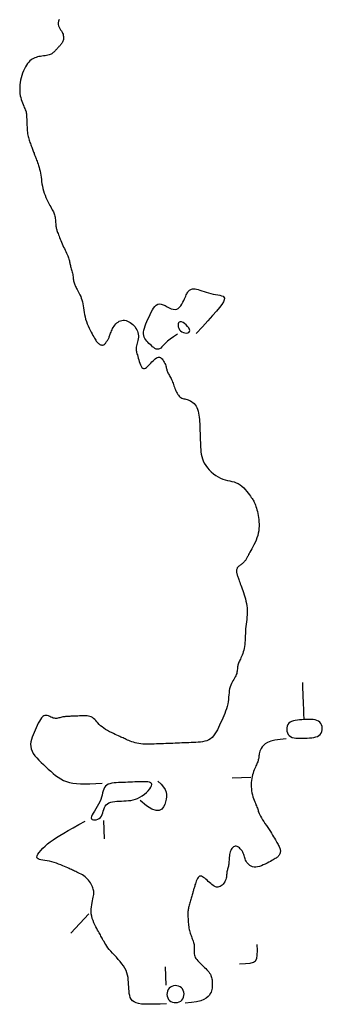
# Model space of a CAD drawing. Header units: millimetres. Extents: x 32690613 to 32693367, y 5343692 to 5344708.
# Tile 910 of 1009: x 32693138 to 32693155, y 5344420 to 5344473. Entities that reach past the tile are written whole.
import ezdxf

# ---------------------------------------------------------------- set-up
doc = ezdxf.new("R2010")
doc.units = ezdxf.units.MM
doc.header["$LTSCALE"] = 20
doc.layers.add('02-DGM_HL_491.50', color=72, linetype='Continuous')

msp = doc.modelspace()

# ---------------------------------------------------------------- linework, layer by layer
at = {"layer": '02-DGM_HL_491.50', "elevation": 491.5, "flags": 128}
for points in [[(32693140.431, 5344473.414), (32693140.393, 5344473.315), (32693140.376, 5344473.225), (32693140.379, 5344473.142), (32693140.397, 5344473.065), (32693140.426, 5344472.994), (32693140.463, 5344472.926), (32693140.504, 5344472.862), (32693140.545, 5344472.8), (32693140.582, 5344472.739), (32693140.612, 5344472.678), (32693140.634, 5344472.617), (32693140.65, 5344472.556), (32693140.659, 5344472.497), (32693140.662, 5344472.44), (32693140.66, 5344472.384), (32693140.653, 5344472.332), (32693140.641, 5344472.283), (32693140.626, 5344472.237), (32693140.606, 5344472.195), (32693140.584, 5344472.155), (32693140.559, 5344472.118), (32693140.532, 5344472.083), (32693140.504, 5344472.049), (32693140.475, 5344472.016), (32693140.445, 5344471.983), (32693140.415, 5344471.951), (32693140.385, 5344471.918), (32693140.355, 5344471.886), (32693140.325, 5344471.853), (32693140.295, 5344471.821), (32693140.265, 5344471.788), (32693140.235, 5344471.756), (32693140.205, 5344471.724), (32693140.174, 5344471.691), (32693140.143, 5344471.659), (32693140.11, 5344471.628), (32693140.074, 5344471.599), (32693140.034, 5344471.571), (32693139.989, 5344471.545), (32693139.938, 5344471.522), (32693139.88, 5344471.502), (32693139.814, 5344471.486), (32693139.742, 5344471.472), (32693139.665, 5344471.46), (32693139.585, 5344471.449), (32693139.502, 5344471.438), (32693139.419, 5344471.426), (32693139.338, 5344471.412), (32693139.258, 5344471.395), (32693139.183, 5344471.374), (32693139.111, 5344471.348), (32693139.042, 5344471.317), (32693138.976, 5344471.279), (32693138.912, 5344471.234), (32693138.85, 5344471.179), (32693138.79, 5344471.115), (32693138.73, 5344471.04), (32693138.671, 5344470.954), (32693138.613, 5344470.858), (32693138.558, 5344470.753), (32693138.506, 5344470.641), (32693138.458, 5344470.523), (32693138.415, 5344470.401), (32693138.378, 5344470.276), (32693138.348, 5344470.15), (32693138.325, 5344470.024), (32693138.31, 5344469.899), (32693138.302, 5344469.776), (32693138.301, 5344469.655), (32693138.307, 5344469.536), (32693138.318, 5344469.422), (32693138.335, 5344469.311), (32693138.357, 5344469.205), (32693138.384, 5344469.104), (32693138.415, 5344469.009), (32693138.448, 5344468.919), (32693138.483, 5344468.835), (32693138.517, 5344468.755), (32693138.55, 5344468.681), (32693138.579, 5344468.612), (32693138.605, 5344468.548), (32693138.626, 5344468.488), (32693138.642, 5344468.433), (32693138.654, 5344468.382), (32693138.662, 5344468.334), (32693138.668, 5344468.289), (32693138.672, 5344468.245), (32693138.674, 5344468.203), (32693138.676, 5344468.161), (32693138.677, 5344468.119), (32693138.679, 5344468.077), (32693138.681, 5344468.033), (32693138.683, 5344467.988), (32693138.685, 5344467.939), (32693138.687, 5344467.888), (32693138.689, 5344467.832), (32693138.691, 5344467.773), (32693138.694, 5344467.708), (32693138.697, 5344467.639), (32693138.701, 5344467.566), (32693138.705, 5344467.492), (32693138.712, 5344467.416), (32693138.72, 5344467.34), (32693138.73, 5344467.264), (32693138.742, 5344467.191), (32693138.756, 5344467.12), (32693138.773, 5344467.051), (32693138.791, 5344466.984), (32693138.811, 5344466.919), (32693138.833, 5344466.855), (32693138.855, 5344466.792), (32693138.878, 5344466.73), (32693138.901, 5344466.669), (32693138.924, 5344466.607), (32693138.947, 5344466.546), (32693138.97, 5344466.486), (32693138.992, 5344466.427), (32693139.013, 5344466.371), (32693139.034, 5344466.316), (32693139.053, 5344466.265), (32693139.072, 5344466.217), (32693139.088, 5344466.172), (32693139.104, 5344466.13), (32693139.12, 5344466.089), (32693139.135, 5344466.047), (32693139.152, 5344466.004), (32693139.17, 5344465.957), (32693139.189, 5344465.905), (32693139.211, 5344465.847), (32693139.236, 5344465.781), (32693139.262, 5344465.709), (32693139.29, 5344465.629), (32693139.318, 5344465.544), (32693139.346, 5344465.452), (32693139.373, 5344465.355), (32693139.398, 5344465.253), (32693139.419, 5344465.146), (32693139.437, 5344465.036), (32693139.453, 5344464.921), (32693139.468, 5344464.804), (32693139.484, 5344464.685), (32693139.502, 5344464.563), (32693139.523, 5344464.441), (32693139.549, 5344464.317), (32693139.581, 5344464.193), (32693139.621, 5344464.07), (32693139.667, 5344463.948), (32693139.717, 5344463.829), (32693139.77, 5344463.714), (32693139.825, 5344463.605), (32693139.878, 5344463.501), (32693139.93, 5344463.406), (32693139.977, 5344463.319), (32693140.019, 5344463.242), (32693140.056, 5344463.174), (32693140.088, 5344463.112), (32693140.116, 5344463.054), (32693140.14, 5344462.998), (32693140.16, 5344462.943), (32693140.177, 5344462.887), (32693140.191, 5344462.827), (32693140.203, 5344462.763), (32693140.212, 5344462.695), (32693140.221, 5344462.624), (32693140.228, 5344462.552), (32693140.234, 5344462.482), (32693140.24, 5344462.413), (32693140.247, 5344462.348), (32693140.254, 5344462.288), (32693140.262, 5344462.234), (32693140.271, 5344462.184), (32693140.282, 5344462.138), (32693140.294, 5344462.093), (32693140.309, 5344462.047), (32693140.325, 5344461.999), (32693140.345, 5344461.947), (32693140.366, 5344461.889), (32693140.391, 5344461.824), (32693140.419, 5344461.752), (32693140.448, 5344461.675), (32693140.481, 5344461.593), (32693140.515, 5344461.508), (32693140.551, 5344461.421), (32693140.589, 5344461.333), (32693140.628, 5344461.246), (32693140.668, 5344461.16), (32693140.709, 5344461.075), (32693140.749, 5344460.993), (32693140.789, 5344460.913), (32693140.826, 5344460.837), (32693140.86, 5344460.764), (32693140.89, 5344460.696), (32693140.916, 5344460.632), (32693140.937, 5344460.572), (32693140.953, 5344460.517), (32693140.966, 5344460.465), (32693140.977, 5344460.415), (32693140.986, 5344460.366), (32693140.995, 5344460.318), (32693141.004, 5344460.269), (32693141.016, 5344460.219), (32693141.029, 5344460.166), (32693141.045, 5344460.111), (32693141.062, 5344460.054), (32693141.08, 5344459.995), (32693141.098, 5344459.935), (32693141.115, 5344459.875), (32693141.131, 5344459.813), (32693141.145, 5344459.751), (32693141.157, 5344459.689), (32693141.166, 5344459.627), (32693141.175, 5344459.566), (32693141.182, 5344459.506), (32693141.19, 5344459.447), (32693141.198, 5344459.39), (32693141.208, 5344459.334), (32693141.219, 5344459.281), (32693141.233, 5344459.231), (32693141.249, 5344459.182), (32693141.268, 5344459.134), (32693141.289, 5344459.086), (32693141.313, 5344459.037), (32693141.34, 5344458.985), (32693141.369, 5344458.93), (32693141.402, 5344458.872), (32693141.437, 5344458.808), (32693141.473, 5344458.739), (32693141.511, 5344458.665), (32693141.548, 5344458.585), (32693141.585, 5344458.501), (32693141.619, 5344458.411), (32693141.65, 5344458.316), (32693141.678, 5344458.215), (32693141.7, 5344458.109), (32693141.719, 5344457.999), (32693141.737, 5344457.884), (32693141.754, 5344457.766), (32693141.773, 5344457.646), (32693141.794, 5344457.524), (32693141.821, 5344457.401), (32693141.853, 5344457.277), (32693141.893, 5344457.154), (32693141.939, 5344457.032), (32693141.989, 5344456.913), (32693142.042, 5344456.798), (32693142.096, 5344456.688), (32693142.15, 5344456.585), (32693142.201, 5344456.489), (32693142.249, 5344456.403), (32693142.291, 5344456.326), (32693142.329, 5344456.259), (32693142.363, 5344456.2), (32693142.394, 5344456.148), (32693142.424, 5344456.103), (32693142.454, 5344456.063), (32693142.483, 5344456.028), (32693142.515, 5344455.996), (32693142.548, 5344455.968), (32693142.584, 5344455.942), (32693142.621, 5344455.921), (32693142.658, 5344455.904), (32693142.696, 5344455.892), (32693142.733, 5344455.885), (32693142.768, 5344455.885), (32693142.803, 5344455.891), (32693142.834, 5344455.904), (32693142.864, 5344455.923), (32693142.892, 5344455.947), (32693142.917, 5344455.975), (32693142.941, 5344456.006), (32693142.964, 5344456.038), (32693142.985, 5344456.072), (32693143.005, 5344456.104), (32693143.025, 5344456.136), (32693143.043, 5344456.166), (32693143.061, 5344456.197), (32693143.078, 5344456.228), (32693143.095, 5344456.261), (32693143.111, 5344456.296), (32693143.128, 5344456.334), (32693143.145, 5344456.377), (32693143.162, 5344456.423), (32693143.18, 5344456.474), (32693143.2, 5344456.529), (32693143.222, 5344456.586), (32693143.247, 5344456.646), (32693143.275, 5344456.708), (32693143.307, 5344456.771), (32693143.344, 5344456.835), (32693143.386, 5344456.899), (32693143.432, 5344456.961), (32693143.484, 5344457.02), (32693143.539, 5344457.075), (32693143.599, 5344457.124), (32693143.663, 5344457.164), (32693143.731, 5344457.195), (32693143.802, 5344457.214), (32693143.875, 5344457.221), (32693143.951, 5344457.216), (32693144.028, 5344457.2), (32693144.105, 5344457.174), (32693144.182, 5344457.138), (32693144.256, 5344457.095), (32693144.327, 5344457.044), (32693144.394, 5344456.987), (32693144.457, 5344456.924), (32693144.513, 5344456.857), (32693144.563, 5344456.785), (32693144.607, 5344456.71), (32693144.642, 5344456.632), (32693144.669, 5344456.552), (32693144.687, 5344456.47), (32693144.696, 5344456.387), (32693144.694, 5344456.304), (32693144.684, 5344456.221), (32693144.668, 5344456.139), (32693144.649, 5344456.059), (32693144.627, 5344455.981), (32693144.607, 5344455.907), (32693144.588, 5344455.836), (32693144.575, 5344455.771), (32693144.569, 5344455.71), (32693144.568, 5344455.653), (32693144.574, 5344455.598), (32693144.584, 5344455.542), (32693144.599, 5344455.483), (32693144.617, 5344455.421), (32693144.638, 5344455.351), (32693144.661, 5344455.274), (32693144.686, 5344455.187), (32693144.713, 5344455.094), (32693144.741, 5344454.999), (32693144.772, 5344454.906), (32693144.806, 5344454.82), (32693144.842, 5344454.745), (32693144.882, 5344454.685), (32693144.925, 5344454.645), (32693144.972, 5344454.627), (32693145.022, 5344454.629), (32693145.075, 5344454.649), (32693145.13, 5344454.684), (32693145.187, 5344454.731), (32693145.245, 5344454.786), (32693145.305, 5344454.848), (32693145.365, 5344454.912), (32693145.425, 5344454.977), (32693145.485, 5344455.039), (32693145.544, 5344455.097), (32693145.602, 5344455.147), (32693145.66, 5344455.189), (32693145.716, 5344455.219), (32693145.771, 5344455.236), (32693145.825, 5344455.236), (32693145.876, 5344455.219), (32693145.925, 5344455.186), (32693145.972, 5344455.141), (32693146.015, 5344455.087), (32693146.054, 5344455.026), (32693146.09, 5344454.961), (32693146.121, 5344454.895), (32693146.146, 5344454.831), (32693146.167, 5344454.772), (32693146.184, 5344454.717), (32693146.197, 5344454.666), (32693146.209, 5344454.617), (32693146.22, 5344454.571), (32693146.232, 5344454.525), (32693146.245, 5344454.481), (32693146.262, 5344454.436), (32693146.282, 5344454.39), (32693146.306, 5344454.343), (32693146.333, 5344454.295), (32693146.361, 5344454.245), (32693146.391, 5344454.193), (32693146.422, 5344454.139), (32693146.452, 5344454.082), (32693146.481, 5344454.022), (32693146.509, 5344453.959), (32693146.535, 5344453.893), (32693146.561, 5344453.826), (32693146.586, 5344453.757), (32693146.61, 5344453.687), (32693146.636, 5344453.617), (32693146.662, 5344453.548), (32693146.688, 5344453.479), (32693146.717, 5344453.413), (32693146.747, 5344453.348), (32693146.779, 5344453.287), (32693146.814, 5344453.23), (32693146.851, 5344453.178), (32693146.891, 5344453.131), (32693146.934, 5344453.09), (32693146.98, 5344453.057), (32693147.03, 5344453.031), (32693147.083, 5344453.012), (32693147.139, 5344452.996), (32693147.197, 5344452.982), (32693147.257, 5344452.969), (32693147.319, 5344452.953), (32693147.381, 5344452.934), (32693147.445, 5344452.908), (32693147.508, 5344452.876), (32693147.571, 5344452.835), (32693147.633, 5344452.787), (32693147.691, 5344452.73), (32693147.747, 5344452.666), (32693147.797, 5344452.594), (32693147.842, 5344452.514), (32693147.881, 5344452.425), (32693147.912, 5344452.329), (32693147.937, 5344452.225), (32693147.956, 5344452.116), (32693147.97, 5344452.001), (32693147.981, 5344451.883), (32693147.989, 5344451.761), (32693147.995, 5344451.637), (32693148, 5344451.512), (32693148.005, 5344451.388), (32693148.009, 5344451.263), (32693148.014, 5344451.138), (32693148.019, 5344451.013), (32693148.024, 5344450.888), (32693148.029, 5344450.763), (32693148.034, 5344450.638), (32693148.039, 5344450.513), (32693148.044, 5344450.388), (32693148.051, 5344450.263), (32693148.062, 5344450.139), (32693148.079, 5344450.014), (32693148.104, 5344449.89), (32693148.138, 5344449.767), (32693148.184, 5344449.643), (32693148.244, 5344449.52), (32693148.319, 5344449.399), (32693148.407, 5344449.279), (32693148.507, 5344449.164), (32693148.617, 5344449.055), (32693148.734, 5344448.955), (32693148.856, 5344448.864), (32693148.982, 5344448.785), (32693149.109, 5344448.72), (32693149.236, 5344448.67), (32693149.362, 5344448.631), (32693149.487, 5344448.6), (32693149.609, 5344448.573), (32693149.728, 5344448.546), (32693149.845, 5344448.514), (32693149.957, 5344448.475), (32693150.066, 5344448.424), (32693150.17, 5344448.358), (32693150.269, 5344448.28), (32693150.363, 5344448.193), (32693150.45, 5344448.101), (32693150.53, 5344448.007), (32693150.604, 5344447.915), (32693150.669, 5344447.828), (32693150.726, 5344447.749), (32693150.775, 5344447.682), (32693150.816, 5344447.624), (32693150.851, 5344447.573), (32693150.881, 5344447.526), (32693150.907, 5344447.48), (32693150.931, 5344447.434), (32693150.954, 5344447.383), (32693150.976, 5344447.325), (32693151, 5344447.259), (32693151.025, 5344447.185), (32693151.05, 5344447.102), (32693151.075, 5344447.012), (32693151.099, 5344446.917), (32693151.122, 5344446.815), (32693151.142, 5344446.709), (32693151.161, 5344446.599), (32693151.176, 5344446.485), (32693151.187, 5344446.369), (32693151.194, 5344446.25), (32693151.194, 5344446.129), (32693151.188, 5344446.006), (32693151.174, 5344445.882), (32693151.152, 5344445.756), (32693151.121, 5344445.63), (32693151.079, 5344445.503), (32693151.029, 5344445.378), (32693150.974, 5344445.255), (32693150.916, 5344445.137), (32693150.856, 5344445.025), (32693150.798, 5344444.919), (32693150.744, 5344444.823), (32693150.697, 5344444.738), (32693150.657, 5344444.663), (32693150.625, 5344444.6), (32693150.598, 5344444.545), (32693150.576, 5344444.498), (32693150.557, 5344444.457), (32693150.539, 5344444.421), (32693150.522, 5344444.387), (32693150.503, 5344444.355), (32693150.482, 5344444.323), (32693150.459, 5344444.291), (32693150.433, 5344444.259), (32693150.406, 5344444.228), (32693150.376, 5344444.197), (32693150.344, 5344444.167), (32693150.311, 5344444.138), (32693150.276, 5344444.11), (32693150.241, 5344444.083), (32693150.204, 5344444.057), (32693150.168, 5344444.031), (32693150.133, 5344444.005), (32693150.1, 5344443.978), (32693150.07, 5344443.951), (32693150.043, 5344443.922), (32693150.021, 5344443.891), (32693150.004, 5344443.858), (32693149.992, 5344443.823), (32693149.984, 5344443.786), (32693149.98, 5344443.749), (32693149.979, 5344443.711), (32693149.981, 5344443.673), (32693149.985, 5344443.635), (32693149.991, 5344443.598), (32693149.998, 5344443.562), (32693150.007, 5344443.527), (32693150.017, 5344443.49), (32693150.029, 5344443.452), (32693150.044, 5344443.41), (32693150.06, 5344443.364), (32693150.08, 5344443.313), (32693150.101, 5344443.255), (32693150.126, 5344443.189), (32693150.153, 5344443.117), (32693150.183, 5344443.037), (32693150.214, 5344442.952), (32693150.247, 5344442.86), (32693150.281, 5344442.763), (32693150.316, 5344442.662), (32693150.351, 5344442.556), (32693150.387, 5344442.446), (32693150.421, 5344442.332), (32693150.454, 5344442.216), (32693150.484, 5344442.097), (32693150.51, 5344441.976), (32693150.531, 5344441.853), (32693150.546, 5344441.729), (32693150.555, 5344441.605), (32693150.556, 5344441.48), (32693150.551, 5344441.354), (32693150.541, 5344441.229), (32693150.528, 5344441.103), (32693150.512, 5344440.977), (32693150.497, 5344440.852), (32693150.482, 5344440.726), (32693150.469, 5344440.601), (32693150.46, 5344440.475), (32693150.454, 5344440.351), (32693150.449, 5344440.227), (32693150.445, 5344440.106), (32693150.44, 5344439.987), (32693150.433, 5344439.872), (32693150.423, 5344439.76), (32693150.409, 5344439.653), (32693150.39, 5344439.551), (32693150.366, 5344439.453), (32693150.339, 5344439.361), (32693150.309, 5344439.274), (32693150.278, 5344439.192), (32693150.246, 5344439.115), (32693150.215, 5344439.043), (32693150.185, 5344438.977), (32693150.158, 5344438.916), (32693150.132, 5344438.859), (32693150.11, 5344438.806), (32693150.09, 5344438.754), (32693150.072, 5344438.705), (32693150.057, 5344438.655), (32693150.045, 5344438.606), (32693150.035, 5344438.554), (32693150.028, 5344438.501), (32693150.022, 5344438.445), (32693150.016, 5344438.387), (32693150.009, 5344438.327), (32693149.999, 5344438.266), (32693149.986, 5344438.204), (32693149.967, 5344438.142), (32693149.942, 5344438.078), (32693149.91, 5344438.014), (32693149.872, 5344437.949), (32693149.83, 5344437.882), (32693149.786, 5344437.811), (32693149.742, 5344437.737), (32693149.701, 5344437.658), (32693149.663, 5344437.573), (32693149.632, 5344437.482), (32693149.608, 5344437.384), (32693149.59, 5344437.279), (32693149.577, 5344437.168), (32693149.565, 5344437.052), (32693149.554, 5344436.933), (32693149.541, 5344436.81), (32693149.524, 5344436.685), (32693149.501, 5344436.56), (32693149.471, 5344436.433), (32693149.434, 5344436.307), (32693149.391, 5344436.18), (32693149.344, 5344436.053), (32693149.292, 5344435.926), (32693149.238, 5344435.799), (32693149.181, 5344435.671), (32693149.124, 5344435.544), (32693149.066, 5344435.417), (32693149.007, 5344435.292), (32693148.946, 5344435.171), (32693148.882, 5344435.055), (32693148.814, 5344434.947), (32693148.741, 5344434.849), (32693148.661, 5344434.762), (32693148.574, 5344434.689), (32693148.478, 5344434.63), (32693148.376, 5344434.585), (32693148.267, 5344434.551), (32693148.152, 5344434.526), (32693148.034, 5344434.51), (32693147.913, 5344434.499), (32693147.789, 5344434.492), (32693147.664, 5344434.486), (32693147.539, 5344434.481), (32693147.414, 5344434.477), (32693147.289, 5344434.472), (32693147.164, 5344434.467), (32693147.04, 5344434.462), (32693146.915, 5344434.457), (32693146.79, 5344434.452), (32693146.665, 5344434.447), (32693146.54, 5344434.442), (32693146.415, 5344434.438), (32693146.29, 5344434.433), (32693146.165, 5344434.428), (32693146.04, 5344434.423), (32693145.915, 5344434.418), (32693145.791, 5344434.413), (32693145.666, 5344434.408), (32693145.541, 5344434.403), (32693145.417, 5344434.399), (32693145.294, 5344434.397), (32693145.173, 5344434.396), (32693145.054, 5344434.398), (32693144.939, 5344434.403), (32693144.827, 5344434.413), (32693144.72, 5344434.427), (32693144.617, 5344434.446), (32693144.52, 5344434.47), (32693144.428, 5344434.497), (32693144.341, 5344434.527), (32693144.259, 5344434.558), (32693144.182, 5344434.59), (32693144.11, 5344434.621), (32693144.044, 5344434.651), (32693143.982, 5344434.678), (32693143.924, 5344434.705), (32693143.868, 5344434.73), (32693143.81, 5344434.756), (32693143.75, 5344434.783), (32693143.686, 5344434.813), (32693143.614, 5344434.845), (32693143.534, 5344434.881), (32693143.445, 5344434.922), (32693143.347, 5344434.967), (32693143.244, 5344435.017), (32693143.138, 5344435.07), (32693143.032, 5344435.128), (32693142.928, 5344435.19), (32693142.83, 5344435.254), (32693142.739, 5344435.322), (32693142.658, 5344435.393), (32693142.585, 5344435.465), (32693142.518, 5344435.537), (32693142.457, 5344435.607), (32693142.398, 5344435.673), (32693142.34, 5344435.733), (32693142.281, 5344435.786), (32693142.219, 5344435.83), (32693142.152, 5344435.864), (32693142.082, 5344435.889), (32693142.007, 5344435.906), (32693141.93, 5344435.916), (32693141.851, 5344435.921), (32693141.769, 5344435.922), (32693141.687, 5344435.921), (32693141.604, 5344435.917), (32693141.52, 5344435.914), (32693141.438, 5344435.911), (32693141.357, 5344435.908), (32693141.277, 5344435.905), (32693141.201, 5344435.902), (32693141.127, 5344435.899), (32693141.058, 5344435.896), (32693140.993, 5344435.894), (32693140.933, 5344435.891), (32693140.877, 5344435.889), (32693140.825, 5344435.886), (32693140.775, 5344435.882), (32693140.726, 5344435.876), (32693140.677, 5344435.87), (32693140.628, 5344435.861), (32693140.578, 5344435.85), (32693140.525, 5344435.836), (32693140.47, 5344435.822), (32693140.413, 5344435.807), (32693140.354, 5344435.796), (32693140.294, 5344435.788), (32693140.232, 5344435.785), (32693140.17, 5344435.79), (32693140.107, 5344435.803), (32693140.043, 5344435.826), (32693139.98, 5344435.855), (32693139.916, 5344435.886), (32693139.852, 5344435.915), (32693139.789, 5344435.937), (32693139.726, 5344435.949), (32693139.664, 5344435.945), (32693139.602, 5344435.923), (32693139.541, 5344435.878), (32693139.481, 5344435.812), (32693139.422, 5344435.729), (32693139.363, 5344435.632), (32693139.305, 5344435.523), (32693139.247, 5344435.405), (32693139.189, 5344435.281), (32693139.132, 5344435.154), (32693139.074, 5344435.026), (32693139.02, 5344434.899), (32693138.972, 5344434.772), (32693138.932, 5344434.646), (32693138.905, 5344434.519), (32693138.891, 5344434.394), (32693138.896, 5344434.269), (32693138.921, 5344434.145), (32693138.968, 5344434.021), (32693139.036, 5344433.899), (32693139.121, 5344433.777), (32693139.221, 5344433.656), (32693139.333, 5344433.535), (32693139.454, 5344433.415), (32693139.58, 5344433.295), (32693139.709, 5344433.175), (32693139.839, 5344433.055), (32693139.97, 5344432.937), (32693140.103, 5344432.824), (32693140.238, 5344432.716), (32693140.377, 5344432.616), (32693140.52, 5344432.526), (32693140.669, 5344432.448), (32693140.824, 5344432.384), (32693140.987, 5344432.336), (32693141.162, 5344432.301), (32693141.355, 5344432.279), (32693141.569, 5344432.268), (32693141.81, 5344432.265), (32693142.084, 5344432.269), (32693142.394, 5344432.279), (32693142.746, 5344432.293)], [(32693146.805, 5344456.47), (32693146.583, 5344456.336), (32693146.401, 5344456.208), (32693146.254, 5344456.086), (32693146.137, 5344455.974), (32693146.042, 5344455.875), (32693145.964, 5344455.792), (32693145.897, 5344455.726), (32693145.835, 5344455.681), (32693145.774, 5344455.659), (32693145.711, 5344455.657), (32693145.648, 5344455.672), (32693145.584, 5344455.703), (32693145.52, 5344455.745), (32693145.455, 5344455.795), (32693145.391, 5344455.852), (32693145.326, 5344455.911), (32693145.261, 5344455.972), (32693145.199, 5344456.033), (32693145.14, 5344456.096), (32693145.087, 5344456.163), (32693145.041, 5344456.233), (32693145.005, 5344456.309), (32693144.981, 5344456.392), (32693144.97, 5344456.481), (32693144.974, 5344456.579), (32693144.991, 5344456.684), (32693145.019, 5344456.795), (32693145.057, 5344456.912), (32693145.103, 5344457.033), (32693145.155, 5344457.157), (32693145.21, 5344457.283), (32693145.267, 5344457.41), (32693145.325, 5344457.537), (32693145.384, 5344457.66), (32693145.445, 5344457.775), (32693145.51, 5344457.878), (32693145.579, 5344457.966), (32693145.653, 5344458.035), (32693145.735, 5344458.081), (32693145.824, 5344458.099), (32693145.922, 5344458.089), (32693146.027, 5344458.055), (32693146.136, 5344458.006), (32693146.247, 5344457.949), (32693146.358, 5344457.892), (32693146.467, 5344457.843), (32693146.572, 5344457.809), (32693146.67, 5344457.799), (32693146.759, 5344457.817), (32693146.84, 5344457.861), (32693146.913, 5344457.925), (32693146.978, 5344458.005), (32693147.036, 5344458.095), (32693147.088, 5344458.19), (32693147.135, 5344458.285), (32693147.176, 5344458.374), (32693147.212, 5344458.454), (32693147.244, 5344458.524), (32693147.273, 5344458.586), (32693147.301, 5344458.64), (32693147.327, 5344458.687), (32693147.353, 5344458.729), (32693147.38, 5344458.767), (32693147.409, 5344458.8), (32693147.441, 5344458.832), (32693147.476, 5344458.859), (32693147.516, 5344458.882), (32693147.562, 5344458.9), (32693147.614, 5344458.912), (32693147.674, 5344458.916), (32693147.743, 5344458.913), (32693147.822, 5344458.9), (32693147.911, 5344458.878), (32693148.01, 5344458.848), (32693148.117, 5344458.812), (32693148.23, 5344458.773), (32693148.349, 5344458.734), (32693148.471, 5344458.695), (32693148.596, 5344458.659), (32693148.722, 5344458.629), (32693148.848, 5344458.606), (32693148.968, 5344458.587), (32693149.078, 5344458.567), (32693149.174, 5344458.543), (32693149.251, 5344458.51), (32693149.303, 5344458.464), (32693149.328, 5344458.402), (32693149.318, 5344458.319), (32693149.271, 5344458.211), (32693149.186, 5344458.075), (32693149.06, 5344457.909), (32693148.894, 5344457.708), (32693148.686, 5344457.471), (32693148.436, 5344457.194), (32693148.142, 5344456.874), (32693147.804, 5344456.509)], [(32693153.62, 5344435.72), (32693153.608, 5344436.052), (32693153.597, 5344436.313), (32693153.589, 5344436.528), (32693153.581, 5344436.719), (32693153.574, 5344436.91), (32693153.566, 5344437.125), (32693153.555, 5344437.387), (32693153.542, 5344437.718)], [(32693152.66, 5344434.682), (32693152.32, 5344434.657), (32693152.043, 5344434.615), (32693151.823, 5344434.559), (32693151.651, 5344434.491), (32693151.521, 5344434.415), (32693151.425, 5344434.334), (32693151.355, 5344434.251), (32693151.304, 5344434.17), (32693151.266, 5344434.092), (32693151.237, 5344434.019), (32693151.217, 5344433.949), (32693151.203, 5344433.883), (32693151.193, 5344433.82), (32693151.185, 5344433.761), (32693151.179, 5344433.704), (32693151.172, 5344433.65), (32693151.162, 5344433.599), (32693151.15, 5344433.549), (32693151.135, 5344433.5), (32693151.117, 5344433.45), (32693151.097, 5344433.399), (32693151.074, 5344433.346), (32693151.049, 5344433.289), (32693151.021, 5344433.228), (32693150.992, 5344433.161), (32693150.96, 5344433.09), (32693150.929, 5344433.013), (32693150.897, 5344432.931), (32693150.868, 5344432.844), (32693150.841, 5344432.751), (32693150.817, 5344432.654), (32693150.798, 5344432.552), (32693150.784, 5344432.444), (32693150.775, 5344432.334), (32693150.771, 5344432.22), (32693150.773, 5344432.106), (32693150.78, 5344431.992), (32693150.793, 5344431.879), (32693150.81, 5344431.769), (32693150.832, 5344431.663), (32693150.859, 5344431.563), (32693150.89, 5344431.468), (32693150.924, 5344431.378), (32693150.958, 5344431.293), (32693150.992, 5344431.214), (32693151.025, 5344431.139), (32693151.055, 5344431.07), (32693151.08, 5344431.006), (32693151.101, 5344430.947), (32693151.119, 5344430.89), (32693151.135, 5344430.835), (32693151.152, 5344430.779), (32693151.171, 5344430.721), (32693151.196, 5344430.659), (32693151.227, 5344430.59), (32693151.266, 5344430.513), (32693151.316, 5344430.427), (32693151.375, 5344430.332), (32693151.441, 5344430.231), (32693151.511, 5344430.126), (32693151.584, 5344430.019), (32693151.657, 5344429.91), (32693151.73, 5344429.804), (32693151.799, 5344429.7), (32693151.862, 5344429.601), (32693151.921, 5344429.506), (32693151.975, 5344429.417), (32693152.025, 5344429.333), (32693152.07, 5344429.254), (32693152.112, 5344429.18), (32693152.15, 5344429.111), (32693152.185, 5344429.048), (32693152.218, 5344428.989), (32693152.247, 5344428.934), (32693152.272, 5344428.884), (32693152.294, 5344428.836), (32693152.312, 5344428.791), (32693152.326, 5344428.748), (32693152.335, 5344428.706), (32693152.339, 5344428.664), (32693152.338, 5344428.623), (32693152.333, 5344428.581), (32693152.322, 5344428.54), (32693152.308, 5344428.5), (32693152.289, 5344428.461), (32693152.267, 5344428.423), (32693152.241, 5344428.387), (32693152.213, 5344428.354), (32693152.181, 5344428.322), (32693152.146, 5344428.292), (32693152.106, 5344428.263), (32693152.061, 5344428.233), (32693152.009, 5344428.202), (32693151.95, 5344428.168), (32693151.883, 5344428.13), (32693151.806, 5344428.088), (32693151.72, 5344428.04), (32693151.625, 5344427.99), (32693151.525, 5344427.94), (32693151.421, 5344427.892), (32693151.315, 5344427.849), (32693151.211, 5344427.814), (32693151.109, 5344427.79), (32693151.012, 5344427.779), (32693150.922, 5344427.783), (32693150.839, 5344427.801), (32693150.764, 5344427.83), (32693150.696, 5344427.87), (32693150.635, 5344427.919), (32693150.582, 5344427.973), (32693150.537, 5344428.031), (32693150.499, 5344428.092), (32693150.469, 5344428.154), (32693150.445, 5344428.215), (32693150.425, 5344428.277), (32693150.406, 5344428.339), (32693150.388, 5344428.401), (32693150.367, 5344428.462), (32693150.343, 5344428.524), (32693150.313, 5344428.585), (32693150.276, 5344428.646), (32693150.232, 5344428.705), (32693150.183, 5344428.759), (32693150.131, 5344428.807), (32693150.076, 5344428.848), (32693150.02, 5344428.879), (32693149.965, 5344428.898), (32693149.912, 5344428.903), (32693149.861, 5344428.894), (32693149.814, 5344428.87), (32693149.771, 5344428.835), (32693149.732, 5344428.788), (32693149.697, 5344428.733), (32693149.667, 5344428.671), (32693149.641, 5344428.603), (32693149.62, 5344428.53), (32693149.605, 5344428.456), (32693149.594, 5344428.38), (32693149.586, 5344428.303), (32693149.58, 5344428.227), (32693149.576, 5344428.152), (32693149.572, 5344428.079), (32693149.567, 5344428.01), (32693149.56, 5344427.944), (32693149.551, 5344427.884), (32693149.539, 5344427.827), (32693149.526, 5344427.774), (32693149.513, 5344427.724), (32693149.499, 5344427.674), (32693149.486, 5344427.625), (32693149.475, 5344427.575), (32693149.465, 5344427.524), (32693149.458, 5344427.47), (32693149.452, 5344427.414), (32693149.446, 5344427.356), (32693149.439, 5344427.297), (32693149.43, 5344427.236), (32693149.416, 5344427.174), (32693149.398, 5344427.111), (32693149.372, 5344427.047), (32693149.34, 5344426.984), (32693149.301, 5344426.922), (32693149.255, 5344426.864), (32693149.204, 5344426.811), (32693149.15, 5344426.767), (32693149.092, 5344426.731), (32693149.031, 5344426.708), (32693148.969, 5344426.698), (32693148.906, 5344426.703), (32693148.843, 5344426.722), (32693148.779, 5344426.752), (32693148.715, 5344426.792), (32693148.651, 5344426.84), (32693148.586, 5344426.894), (32693148.521, 5344426.952), (32693148.457, 5344427.012), (32693148.392, 5344427.071), (32693148.328, 5344427.128), (32693148.264, 5344427.181), (32693148.203, 5344427.226), (32693148.144, 5344427.261), (32693148.088, 5344427.285), (32693148.036, 5344427.293), (32693147.987, 5344427.285), (32693147.943, 5344427.259), (32693147.904, 5344427.216), (32693147.868, 5344427.161), (32693147.836, 5344427.097), (32693147.808, 5344427.027), (32693147.783, 5344426.955), (32693147.761, 5344426.884), (32693147.741, 5344426.817), (32693147.724, 5344426.757), (32693147.709, 5344426.704), (32693147.695, 5344426.656), (32693147.682, 5344426.611), (32693147.669, 5344426.568), (32693147.657, 5344426.526), (32693147.644, 5344426.483), (32693147.631, 5344426.437), (32693147.617, 5344426.388), (32693147.601, 5344426.335), (32693147.585, 5344426.279), (32693147.568, 5344426.221), (32693147.551, 5344426.161), (32693147.533, 5344426.099), (32693147.515, 5344426.036), (32693147.496, 5344425.973), (32693147.478, 5344425.91), (32693147.46, 5344425.847), (32693147.443, 5344425.785), (32693147.426, 5344425.724), (32693147.411, 5344425.664), (32693147.397, 5344425.606), (32693147.386, 5344425.55), (32693147.376, 5344425.496), (32693147.369, 5344425.445), (32693147.364, 5344425.395), (32693147.361, 5344425.346), (32693147.359, 5344425.297), (32693147.359, 5344425.247), (32693147.36, 5344425.194), (32693147.362, 5344425.139), (32693147.364, 5344425.079), (32693147.367, 5344425.014), (32693147.37, 5344424.945), (32693147.374, 5344424.872), (32693147.379, 5344424.798), (32693147.385, 5344424.722), (32693147.393, 5344424.646), (32693147.403, 5344424.57), (32693147.415, 5344424.497), (32693147.429, 5344424.426), (32693147.446, 5344424.357), (32693147.465, 5344424.29), (32693147.485, 5344424.225), (32693147.506, 5344424.161), (32693147.528, 5344424.099), (32693147.551, 5344424.037), (32693147.574, 5344423.975), (32693147.598, 5344423.913), (32693147.62, 5344423.852), (32693147.641, 5344423.79), (32693147.661, 5344423.728), (32693147.677, 5344423.666), (32693147.691, 5344423.604), (32693147.7, 5344423.542), (32693147.705, 5344423.48), (32693147.705, 5344423.417), (32693147.702, 5344423.354), (32693147.698, 5344423.292), (32693147.694, 5344423.229), (32693147.693, 5344423.166), (32693147.696, 5344423.104), (32693147.706, 5344423.042), (32693147.724, 5344422.98), (32693147.753, 5344422.918), (32693147.79, 5344422.857), (32693147.835, 5344422.797), (32693147.887, 5344422.736), (32693147.944, 5344422.676), (32693148.005, 5344422.616), (32693148.068, 5344422.556), (32693148.133, 5344422.495), (32693148.197, 5344422.435), (32693148.261, 5344422.375), (32693148.323, 5344422.315), (32693148.382, 5344422.255), (32693148.437, 5344422.195), (32693148.487, 5344422.134), (32693148.531, 5344422.073), (32693148.568, 5344422.012), (32693148.598, 5344421.951), (32693148.621, 5344421.889), (32693148.639, 5344421.827), (32693148.651, 5344421.765), (32693148.66, 5344421.703), (32693148.665, 5344421.641), (32693148.669, 5344421.578), (32693148.671, 5344421.516), (32693148.673, 5344421.453), (32693148.674, 5344421.39), (32693148.672, 5344421.326), (32693148.666, 5344421.26), (32693148.653, 5344421.192), (32693148.634, 5344421.121), (32693148.606, 5344421.047), (32693148.567, 5344420.97), (32693148.517, 5344420.888), (32693148.447, 5344420.805), (32693148.351, 5344420.724), (32693148.22, 5344420.649), (32693148.049, 5344420.581), (32693147.828, 5344420.524), (32693147.552, 5344420.482), (32693147.211, 5344420.458)], [(32693145.744, 5344432.41), (32693145.915, 5344432.24), (32693146.044, 5344432.087), (32693146.133, 5344431.948), (32693146.189, 5344431.817), (32693146.215, 5344431.692), (32693146.216, 5344431.566), (32693146.197, 5344431.437), (32693146.162, 5344431.3), (32693146.114, 5344431.155), (32693146.046, 5344431.016), (32693145.951, 5344430.903), (32693145.821, 5344430.833), (32693145.647, 5344430.827), (32693145.421, 5344430.902), (32693145.136, 5344431.077), (32693144.784, 5344431.372)], [(32693150.74, 5344432.605), (32693149.741, 5344432.566)], [(32693146.212, 5344420.419), (32693145.86, 5344420.406), (32693145.552, 5344420.396), (32693145.285, 5344420.392), (32693145.056, 5344420.395), (32693144.862, 5344420.407), (32693144.699, 5344420.43), (32693144.565, 5344420.466), (32693144.457, 5344420.517), (32693144.372, 5344420.584), (32693144.307, 5344420.665), (32693144.258, 5344420.759), (32693144.225, 5344420.863), (32693144.202, 5344420.975), (32693144.188, 5344421.093), (32693144.18, 5344421.216), (32693144.175, 5344421.34), (32693144.169, 5344421.465), (32693144.162, 5344421.59), (32693144.151, 5344421.714), (32693144.134, 5344421.839), (32693144.11, 5344421.963), (32693144.075, 5344422.087), (32693144.029, 5344422.21), (32693143.969, 5344422.333), (32693143.895, 5344422.455), (32693143.808, 5344422.576), (32693143.712, 5344422.695), (32693143.61, 5344422.812), (32693143.506, 5344422.927), (32693143.402, 5344423.038), (32693143.303, 5344423.145), (32693143.211, 5344423.248), (32693143.128, 5344423.347), (32693143.056, 5344423.44), (32693142.992, 5344423.529), (32693142.936, 5344423.613), (32693142.886, 5344423.692), (32693142.842, 5344423.766), (32693142.803, 5344423.834), (32693142.768, 5344423.898), (32693142.736, 5344423.957), (32693142.705, 5344424.013), (32693142.675, 5344424.068), (32693142.645, 5344424.123), (32693142.613, 5344424.18), (32693142.579, 5344424.243), (32693142.541, 5344424.311), (32693142.499, 5344424.388), (32693142.452, 5344424.475), (32693142.401, 5344424.57), (32693142.349, 5344424.673), (32693142.299, 5344424.783), (32693142.253, 5344424.899), (32693142.212, 5344425.018), (32693142.18, 5344425.14), (32693142.159, 5344425.264), (32693142.15, 5344425.389), (32693142.151, 5344425.513), (32693142.161, 5344425.634), (32693142.178, 5344425.752), (32693142.199, 5344425.864), (32693142.221, 5344425.97), (32693142.243, 5344426.069), (32693142.263, 5344426.158), (32693142.278, 5344426.237), (32693142.288, 5344426.308), (32693142.294, 5344426.371), (32693142.294, 5344426.43), (32693142.289, 5344426.486), (32693142.279, 5344426.542), (32693142.264, 5344426.598), (32693142.243, 5344426.658), (32693142.217, 5344426.722), (32693142.186, 5344426.789), (32693142.15, 5344426.859), (32693142.108, 5344426.93), (32693142.061, 5344427.001), (32693142.008, 5344427.071), (32693141.951, 5344427.137), (32693141.889, 5344427.2), (32693141.821, 5344427.257), (32693141.751, 5344427.309), (32693141.677, 5344427.357), (32693141.603, 5344427.401), (32693141.528, 5344427.44), (32693141.456, 5344427.476), (32693141.385, 5344427.509), (32693141.319, 5344427.539), (32693141.258, 5344427.567), (32693141.2, 5344427.593), (32693141.143, 5344427.619), (32693141.086, 5344427.644), (32693141.026, 5344427.672), (32693140.961, 5344427.701), (32693140.89, 5344427.733), (32693140.81, 5344427.769), (32693140.72, 5344427.81), (32693140.621, 5344427.853), (32693140.514, 5344427.899), (32693140.4, 5344427.944), (32693140.281, 5344427.988), (32693140.159, 5344428.029), (32693140.034, 5344428.065), (32693139.908, 5344428.095), (32693139.782, 5344428.118), (32693139.661, 5344428.137), (32693139.548, 5344428.153), (32693139.446, 5344428.171), (32693139.36, 5344428.194), (32693139.293, 5344428.224), (32693139.249, 5344428.265), (32693139.232, 5344428.319), (32693139.244, 5344428.39), (32693139.284, 5344428.474), (32693139.349, 5344428.571), (32693139.437, 5344428.676), (32693139.543, 5344428.789), (32693139.666, 5344428.905), (32693139.803, 5344429.023), (32693139.95, 5344429.139), (32693140.107, 5344429.254), (32693140.276, 5344429.368), (32693140.463, 5344429.486), (32693140.672, 5344429.611), (32693140.908, 5344429.747), (32693141.176, 5344429.897), (32693141.48, 5344430.065), (32693141.825, 5344430.255)], [(32693142.863, 5344429.295), (32693142.824, 5344430.294)], [(32693142.02, 5344425.259), (32693141.06, 5344424.221)], [(32693150.131, 5344422.574), (32693150.461, 5344422.588), (32693150.708, 5344422.612), (32693150.884, 5344422.656), (32693151.001, 5344422.733), (32693151.068, 5344422.855), (32693151.098, 5344423.034), (32693151.102, 5344423.282), (32693151.091, 5344423.612)], [(32693146.134, 5344422.417), (32693146.173, 5344421.418)]]:
    msp.add_lwpolyline(points, dxfattribs=at)
for points in [[(32693146.965, 5344456.643), (32693147.037, 5344456.591), (32693147.117, 5344456.555), (32693147.201, 5344456.535), (32693147.282, 5344456.53), (32693147.355, 5344456.541), (32693147.414, 5344456.566), (32693147.452, 5344456.607), (32693147.465, 5344456.662), (32693147.447, 5344456.731), (32693147.404, 5344456.808), (32693147.342, 5344456.889), (32693147.265, 5344456.967), (32693147.181, 5344457.037), (32693147.096, 5344457.093), (32693147.016, 5344457.13), (32693146.946, 5344457.142), (32693146.892, 5344457.125), (32693146.854, 5344457.084), (32693146.833, 5344457.023), (32693146.828, 5344456.95), (32693146.839, 5344456.869), (32693146.866, 5344456.787), (32693146.908, 5344456.71)], [(32693153.66, 5344434.721), (32693153.784, 5344434.726), (32693153.907, 5344434.733), (32693154.025, 5344434.744), (32693154.138, 5344434.76), (32693154.242, 5344434.784), (32693154.336, 5344434.817), (32693154.418, 5344434.862), (32693154.486, 5344434.92), (32693154.538, 5344434.991), (32693154.573, 5344435.074), (32693154.593, 5344435.164), (32693154.598, 5344435.258), (32693154.586, 5344435.35), (32693154.559, 5344435.439), (32693154.517, 5344435.518), (32693154.46, 5344435.586), (32693154.388, 5344435.638), (32693154.302, 5344435.676), (32693154.206, 5344435.702), (32693154.1, 5344435.718), (32693153.987, 5344435.725), (32693153.868, 5344435.727), (32693153.745, 5344435.724), (32693153.62, 5344435.72), (32693153.496, 5344435.715), (32693153.373, 5344435.708), (32693153.255, 5344435.697), (32693153.142, 5344435.68), (32693153.038, 5344435.656), (32693152.944, 5344435.623), (32693152.862, 5344435.578), (32693152.794, 5344435.521), (32693152.742, 5344435.449), (32693152.707, 5344435.366), (32693152.687, 5344435.276), (32693152.682, 5344435.183), (32693152.694, 5344435.09), (32693152.721, 5344435.002), (32693152.763, 5344434.922), (32693152.82, 5344434.855), (32693152.892, 5344434.802), (32693152.978, 5344434.764), (32693153.074, 5344434.738), (32693153.18, 5344434.723), (32693153.293, 5344434.715), (32693153.412, 5344434.714), (32693153.535, 5344434.716)], [(32693142.618, 5344431.287), (32693142.554, 5344431.16), (32693142.48, 5344431.034), (32693142.402, 5344430.912), (32693142.325, 5344430.796), (32693142.256, 5344430.688), (32693142.2, 5344430.59), (32693142.163, 5344430.505), (32693142.151, 5344430.435), (32693142.168, 5344430.381), (32693142.21, 5344430.343), (32693142.27, 5344430.322), (32693142.344, 5344430.317), (32693142.424, 5344430.328), (32693142.506, 5344430.355), (32693142.584, 5344430.397), (32693142.651, 5344430.454), (32693142.704, 5344430.526), (32693142.744, 5344430.609), (32693142.776, 5344430.7), (32693142.805, 5344430.794), (32693142.833, 5344430.888), (32693142.865, 5344430.979), (32693142.906, 5344431.062), (32693142.958, 5344431.133), (32693143.026, 5344431.191), (32693143.108, 5344431.236), (32693143.202, 5344431.269), (32693143.306, 5344431.293), (32693143.419, 5344431.309), (32693143.537, 5344431.32), (32693143.66, 5344431.327), (32693143.784, 5344431.332), (32693143.909, 5344431.338), (32693144.034, 5344431.345), (32693144.159, 5344431.356), (32693144.283, 5344431.373), (32693144.407, 5344431.398), (32693144.531, 5344431.432), (32693144.654, 5344431.478), (32693144.777, 5344431.538), (32693144.899, 5344431.613), (32693145.016, 5344431.699), (32693145.125, 5344431.792), (32693145.222, 5344431.889), (32693145.304, 5344431.985), (32693145.366, 5344432.077), (32693145.405, 5344432.16), (32693145.417, 5344432.23), (32693145.4, 5344432.285), (32693145.356, 5344432.324), (32693145.289, 5344432.351), (32693145.203, 5344432.368), (32693145.102, 5344432.376), (32693144.989, 5344432.378), (32693144.869, 5344432.375), (32693144.744, 5344432.371), (32693144.62, 5344432.366), (32693144.495, 5344432.361), (32693144.37, 5344432.356), (32693144.245, 5344432.351), (32693144.12, 5344432.346), (32693143.995, 5344432.341), (32693143.87, 5344432.337), (32693143.745, 5344432.332), (32693143.621, 5344432.327), (32693143.498, 5344432.319), (32693143.38, 5344432.309), (32693143.267, 5344432.292), (32693143.163, 5344432.268), (32693143.069, 5344432.235), (32693142.987, 5344432.19), (32693142.919, 5344432.133), (32693142.866, 5344432.061), (32693142.826, 5344431.975), (32693142.794, 5344431.879), (32693142.766, 5344431.772), (32693142.739, 5344431.658), (32693142.708, 5344431.538), (32693142.669, 5344431.414)], [(32693146.372, 5344420.592), (32693146.444, 5344420.54), (32693146.527, 5344420.504), (32693146.617, 5344420.484), (32693146.71, 5344420.48), (32693146.803, 5344420.492), (32693146.891, 5344420.518), (32693146.971, 5344420.561), (32693147.038, 5344420.618), (32693147.09, 5344420.69), (32693147.126, 5344420.773), (32693147.146, 5344420.863), (32693147.15, 5344420.956), (32693147.139, 5344421.049), (32693147.112, 5344421.137), (32693147.07, 5344421.217), (32693147.012, 5344421.284), (32693146.941, 5344421.336), (32693146.858, 5344421.372), (32693146.768, 5344421.392), (32693146.674, 5344421.396), (32693146.582, 5344421.385), (32693146.493, 5344421.358), (32693146.414, 5344421.316), (32693146.346, 5344421.258), (32693146.294, 5344421.186), (32693146.258, 5344421.104), (32693146.238, 5344421.014), (32693146.234, 5344420.92), (32693146.246, 5344420.827), (32693146.273, 5344420.739), (32693146.315, 5344420.659)]]:
    msp.add_lwpolyline(points, close=True, dxfattribs=at)

doc.saveas('drawing.dxf')
